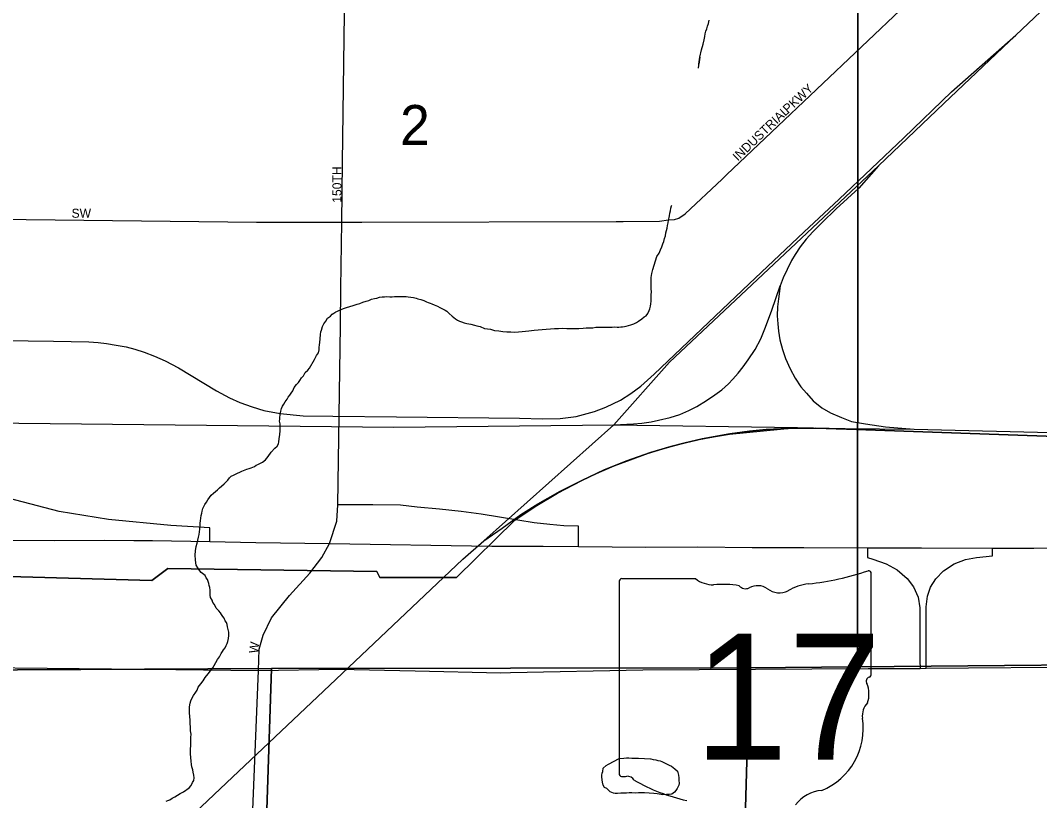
# Model space of a CAD drawing. Extents: x 2010165 to 2382125, y 1060529 to 1407316.
# Drawn here: x 2158400 to 2164031, y 1245392 to 1249702 of the extents above; entities that cross this region are included whole.
import ezdxf

# ---------------------------------------------------------------- set-up
doc = ezdxf.new("R2010")
doc.units = 0
for name, color, linetype in [('GM_X_City_Street', 7, 'Continuous'), ('GM_X_City_Street_Text', 7, 'Continuous'), ('GM_X_Corporation', 7, 'Continuous'), ('GM_X_County_ROW', 7, 'Continuous'), ('GM_X_Interchange_Ramps', 7, 'Continuous'), ('GM_X_Interstate_Route', 7, 'Continuous'), ('GM_X_Minor_Lake', 7, 'Continuous'), ('GM_X_Minor_River', 7, 'Continuous'), ('GM_X_Rail_Line', 7, 'Continuous'), ('GM_X_Section', 7, 'Continuous'), ('GM_X_Section_Text', 7, 'Continuous'), ('GM_X_State_Location', 7, 'Continuous'), ('GM_X_State_Route', 7, 'Continuous'), ('GM_X_State_Shield', 7, 'Continuous')]:
    doc.layers.add(name, color=color, linetype=linetype)

msp = doc.modelspace()

# ---------------------------------------------------------------- linework, layer by layer
at = {"layer": 'GM_X_City_Street'}
for points in [[(2160180, 1248916.9), (2160216.5, 1251662.9)], [(2162300.8, 1248849), (2163793.4, 1250264.2), (2163931.9, 1250406.3), (2163939.3, 1250425.2)], [(2160175.6, 1248587.4), (2160180, 1248916.9)], [(2156840.1, 1248679), (2156899.6, 1248641.6), (2156949.7, 1248626.5), (2157002.8, 1248617.5), (2157317.8, 1248615.3), (2159703.5, 1248587.3), (2160175.6, 1248587.4), (2160286.6, 1248587.7)], [(2160170.6, 1248223.2), (2160175.6, 1248587.4)], [(2160286.6, 1248587.7), (2161690.7, 1248591.3), (2161729.7, 1248591.6)], [(2160167.7, 1248015.1), (2160170.6, 1248223.2)], [(2159715.4, 1246110.5), (2159719.5, 1246229.1), (2159740.4, 1246306.7), (2159787.3, 1246401.9), (2159887.1, 1246525.1), (2159999.4, 1246647.9), (2160065.5, 1246735.7), (2160107.8, 1246812.2), (2160147.5, 1246936), (2160154, 1247026.5), (2160167.7, 1248015.1)], [(2159318.5, 1235161.2), (2159514.5, 1240755.7), (2159578.1, 1242229.6), (2159584.2, 1242899.4), (2159715.4, 1246110.5)]]:
    msp.add_lwpolyline(points, dxfattribs=at)
at = {"layer": 'GM_X_Corporation'}
for points in [[(2156692.3, 1246675.3), (2159125.4, 1246608), (2159214.2, 1246674.6), (2160368.6, 1246657.5), (2160386.3, 1246624.2), (2160809.8, 1246624.1), (2161131.6, 1246941), (2161243.7, 1247016), (2161366.6, 1247089.6), (2161501.5, 1247160.9), (2161625.9, 1247218.6), (2161744.7, 1247267.1), (2161881.3, 1247315.1), (2161993.9, 1247348.8), (2162071.8, 1247369.1), (2162166.9, 1247390.7), (2162319, 1247418.1), (2162428.3, 1247432.5), (2162519.2, 1247441.2), (2162642.3, 1247448.1), (2162793.7, 1247449.1), (2163019.5, 1247441.3), (2165900.7, 1247340.6)], [(2165900.7, 1247340.6), (2163019.5, 1247441.3), (2162793.7, 1247449.1), (2162642.3, 1247448.1), (2162519.2, 1247441.2), (2162428.3, 1247432.5), (2162319, 1247418.1), (2162166.9, 1247390.7), (2162071.8, 1247369.1), (2161993.9, 1247348.8), (2161881.3, 1247315.1), (2161744.7, 1247267.1), (2161625.9, 1247218.6), (2161501.5, 1247160.9), (2161366.6, 1247089.6), (2161243.7, 1247016), (2161131.6, 1246941), (2160809.8, 1246624.1), (2160386.3, 1246624.2), (2160368.6, 1246657.5), (2159214.2, 1246674.6), (2159125.4, 1246608), (2156692.3, 1246675.3)]]:
    msp.add_lwpolyline(points, dxfattribs=at)
at = {"layer": 'GM_X_County_ROW'}
msp.add_lwpolyline([(2161729.7, 1248591.6), (2161931.1, 1248593.5), (2161981.2, 1248599.5), (2162013.2, 1248601.4), (2162037.3, 1248609.4), (2162073.4, 1248633.4), (2162276.2, 1248825.7), (2162300.8, 1248849)], dxfattribs=at)
at = {"layer": 'GM_X_Interchange_Ramps'}
for points in [[(2159445.8, 1246822.5), (2159447.4, 1246898.8), (2159231, 1246911.1), (2158886, 1246944.1), (2158614.2, 1246988.8), (2158253.9, 1247083.9)], [(2161482.9, 1246795), (2161484, 1246908.8), (2161403, 1246910.8), (2161325.8, 1246916.7), (2161238.8, 1246926.6), (2161147.8, 1246940.5), (2160946.1, 1246974.1), (2160835.3, 1246989.9), (2160714.7, 1247001.8), (2160592.1, 1247013.6), (2160499.1, 1247023.5), (2160347.9, 1247026.6), (2160178.2, 1247026.6), (2160154, 1247026.5)], [(2163079.6, 1246789.3), (2163079.4, 1246735.1), (2163109.3, 1246726.3), (2163182.4, 1246699.3), (2163244.3, 1246667.5), (2163299.9, 1246619.8), (2163334.9, 1246573.8), (2163360.3, 1246515), (2163368.2, 1246457.7), (2163369.8, 1246394.2), (2163369.8, 1246163.7), (2163370.3, 1246122.4)], [(2163403.7, 1246122.8), (2163403.2, 1246165.3), (2163403.2, 1246462.5), (2163411.1, 1246521.3), (2163428.6, 1246570.6), (2163457.2, 1246616.7), (2163500.1, 1246661.2), (2163558.9, 1246699.3), (2163620.8, 1246723.1), (2163682.8, 1246735.9), (2163770.7, 1246744.5), (2163770.5, 1246786)]]:
    msp.add_lwpolyline(points, dxfattribs=at)
at = {"layer": 'GM_X_Interstate_Route'}
for points in [[(2155403.8, 1246853.2), (2155418.5, 1246853.2), (2156225.1, 1246845.5), (2156410.4, 1246843.7), (2157004.9, 1246838), (2157246, 1246835.7), (2157833.8, 1246830.1), (2158588.4, 1246829.2), (2158866.9, 1246830.2), (2159026.9, 1246829.6)], [(2159026.9, 1246829.6), (2159045.4, 1246829.6), (2159129.4, 1246829.2), (2159445.8, 1246822.5), (2159700.6, 1246817.3), (2160107.8, 1246812.2), (2161005.2, 1246798), (2161287.8, 1246797), (2161482.9, 1246795), (2161854.9, 1246793), (2162143.4, 1246794.1), (2162442, 1246791.1), (2162728.6, 1246790.2), (2163079.6, 1246789.3)], [(2163079.6, 1246789.3), (2163377.9, 1246788.5), (2163770.5, 1246786), (2163999.1, 1246786.8), (2164261.6, 1246787.8), (2164532.1, 1246794.8), (2164782.6, 1246799.7), (2164910.1, 1246804.1), (2165071.9, 1246807.6)]]:
    msp.add_lwpolyline(points, dxfattribs=at)
at = {"layer": 'GM_X_Minor_Lake'}
for points in [[(2161880.9, 1245622.6), (2161883.7, 1245622.2), (2161895.8, 1245618.4), (2161909.9, 1245616.7), (2161922, 1245612.9), (2161934.1, 1245611.1), (2161944.2, 1245607.3), (2161962.4, 1245599.6), (2161972.5, 1245593.8), (2161984.7, 1245588), (2161996.8, 1245582.2), (2162015.1, 1245568.5), (2162029.4, 1245554.8), (2162035.9, 1245532.8), (2162038.1, 1245518.8), (2162038.4, 1245504.8), (2162038.7, 1245486.7), (2162036.9, 1245476.6), (2162029.2, 1245458.4), (2162021.4, 1245448.2), (2162013.5, 1245438.1), (2161999.7, 1245427.8), (2161983.7, 1245425.4), (2161969.6, 1245425.2), (2161949.6, 1245424.8), (2161939.5, 1245426.6), (2161917.4, 1245430.2), (2161899.3, 1245431.9), (2161847, 1245434.9), (2161831, 1245434.6), (2161814.9, 1245434.3), (2161800.9, 1245434), (2161778.8, 1245435.6), (2161762.7, 1245435.3), (2161748.7, 1245433), (2161732.7, 1245432.7), (2161716.6, 1245432.4), (2161698.6, 1245432), (2161686.6, 1245431.8), (2161676.5, 1245433.6), (2161658.3, 1245441.3), (2161648.1, 1245449.1), (2161639.9, 1245459), (2161627.7, 1245464.8), (2161619.5, 1245476.7), (2161615.1, 1245494.7), (2161614.9, 1245506.7), (2161612.6, 1245522.7), (2161612.4, 1245532.7), (2161614.2, 1245542.8), (2161618.1, 1245552.9), (2161619.7, 1245571), (2161635.5, 1245585.4), (2161649.4, 1245593.7), (2161708.4, 1245625.4)], [(2161708.4, 1245625.4), (2161733.1, 1245627.4), (2161749.1, 1245627.7), (2161761.2, 1245627.9), (2161777.3, 1245626.2), (2161791.3, 1245626.5), (2161803.3, 1245626.7), (2161815.4, 1245626.9), (2161880.9, 1245622.6)]]:
    msp.add_lwpolyline(points, dxfattribs=at)
at = {"layer": 'GM_X_Minor_River'}
for points in [[(2162145.9, 1249438.4), (2162152.8, 1249498.7), (2162147.5, 1249460.5), (2162152.8, 1249498.7), (2162162.1, 1249539), (2162171.6, 1249571.3), (2162177.1, 1249595.5), (2162180.8, 1249613.6), (2162182.5, 1249627.7), (2162186.3, 1249641.9), (2162192.1, 1249656), (2162195.8, 1249670.1), (2162201.6, 1249684.3), (2162205.2, 1249702.4)], [(2161814.7, 1248041.2), (2161832.5, 1248053.6), (2161846.4, 1248063.9), (2161856.3, 1248070.1), (2161866.1, 1248082.3), (2161873.8, 1248098.6), (2161877.7, 1248108.7), (2161881.4, 1248122.8), (2161883.2, 1248136.9), (2161884.9, 1248150.9), (2161884.6, 1248169), (2161884.3, 1248185.1), (2161885.9, 1248203.1), (2161885.6, 1248219.2), (2161885.3, 1248239.3), (2161884.9, 1248259.3), (2161884.5, 1248281.4), (2161888.1, 1248303.5), (2161893.7, 1248325.7), (2161916.4, 1248398.4), (2161928.1, 1248416.7), (2161935.8, 1248434.9), (2161943.5, 1248451.1), (2161949.3, 1248467.3), (2161955, 1248481.4), (2161958.7, 1248497.6), (2161964.5, 1248511.7), (2161966.2, 1248527.8), (2161969.9, 1248541.9), (2161973.7, 1248554), (2161975.5, 1248568.1), (2161979.2, 1248584.2), (2161980.9, 1248598.3), (2161984.7, 1248612.4), (2161986.5, 1248622.5), (2161988.3, 1248636.6), (2161992, 1248650.7), (2161993.8, 1248664.8), (2161997.5, 1248676.9), (2161999.5, 1248681)], [(2160122.3, 1248079.1), (2160132.2, 1248085.3), (2160142.1, 1248091.6), (2160152.1, 1248095.8), (2160172, 1248104.2), (2160185.9, 1248110.4), (2160201.8, 1248116.8), (2160219.8, 1248121.1), (2160237.8, 1248127.5), (2160259.7, 1248133.9), (2160275.7, 1248138.2), (2160291.6, 1248144.6), (2160309.6, 1248150.9), (2160325.6, 1248155.3), (2160339.5, 1248161.6), (2160355.5, 1248165.9), (2160369.5, 1248168.1), (2160383.4, 1248172.4), (2160399.4, 1248174.7), (2160411.5, 1248175), (2160423.5, 1248177.2), (2160441.6, 1248175.5), (2160453.6, 1248175.8), (2160467.6, 1248176), (2160483.7, 1248176.3), (2160499.7, 1248176.7), (2160517.8, 1248177), (2160531.8, 1248177.3), (2160541.9, 1248175.4), (2160572.1, 1248172), (2160586.2, 1248168.3), (2160596.3, 1248164.4), (2160612.4, 1248160.7), (2160628.6, 1248155), (2160642.8, 1248147.3), (2160652.9, 1248143.5), (2160663, 1248139.6), (2160673.1, 1248135.8), (2160685.2, 1248130), (2160703.4, 1248124.3), (2160717.6, 1248116.6), (2160731.8, 1248108.8), (2160746, 1248101.1), (2160756.1, 1248095.2), (2160768.4, 1248083.4), (2160784.7, 1248067.7), (2160803, 1248054), (2160815.2, 1248046.2), (2160825.4, 1248040.4), (2160837.5, 1248036.6), (2160851.6, 1248030.8), (2160865.7, 1248027.1), (2160877.8, 1248025.3), (2160887.9, 1248023.5), (2160908.1, 1248017.9), (2160922.2, 1248014.1), (2160940.3, 1248010.5), (2160964.6, 1248000.9), (2160996.8, 1247995.5), (2161019, 1247989.9), (2161043.1, 1247986.3), (2161065.2, 1247982.8), (2161087.4, 1247981.2), (2161109.4, 1247981.6), (2161131.5, 1247980), (2161151.5, 1247982.4), (2161171.6, 1247982.8), (2161189.6, 1247985.1), (2161209.6, 1247987.5), (2161237.7, 1247990.1), (2161259.7, 1247992.5), (2161281.8, 1247994.9), (2161349.9, 1248000.2), (2161371.9, 1248000.7), (2161394, 1248001.1), (2161418.1, 1247999.5), (2161442.2, 1248000), (2161464.3, 1248000.4), (2161484.3, 1248000.8), (2161508.4, 1248001.3), (2161526.4, 1248003.6), (2161546.5, 1248004), (2161562.5, 1248004.3), (2161578.5, 1248006.6), (2161596.6, 1248007), (2161612.6, 1248007.3), (2161642.7, 1248007.8), (2161654.8, 1248008.1), (2161668.8, 1248008.3), (2161684.9, 1248008.6), (2161696.9, 1248006.9), (2161707, 1248007.1), (2161717, 1248009.3), (2161727, 1248009.4), (2161737, 1248011.6), (2161747, 1248013.8), (2161759, 1248016.1), (2161772.9, 1248020.4), (2161788.9, 1248026.7), (2161802.8, 1248033), (2161814.7, 1248041.2)], [(2159398.2, 1246652.4), (2159385.9, 1246668.2), (2159379.7, 1246678.2), (2159371.4, 1246692.1), (2159369.2, 1246706.1), (2159366.8, 1246722.1), (2159366.4, 1246748.1), (2159367.9, 1246772.2), (2159371.5, 1246796.4), (2159377.2, 1246814.6), (2159380.9, 1246830.7), (2159384.6, 1246846.8), (2159388.3, 1246863), (2159390.1, 1246877), (2159391.8, 1246891.1), (2159393.5, 1246907.2), (2159393.2, 1246925.3), (2159395, 1246937.3), (2159396.7, 1246951.4), (2159398.4, 1246967.5), (2159402.2, 1246979.6), (2159404, 1246991.7), (2159407.7, 1247005.8), (2159413.6, 1247016), (2159419.4, 1247028.1), (2159427.2, 1247040.3), (2159434.9, 1247054.5), (2159454.5, 1247079), (2159466.4, 1247091.2), (2159478.2, 1247099.5), (2159488.1, 1247109.7), (2159499.9, 1247120), (2159511.8, 1247128.2), (2159525.6, 1247142.5), (2159545.3, 1247163), (2159555.1, 1247175.2), (2159565, 1247183.4), (2159576.9, 1247189.7), (2159588.8, 1247195.9), (2159622.6, 1247212.6), (2159650.5, 1247223.2), (2159664.5, 1247227.5), (2159674.5, 1247229.7), (2159692.4, 1247238), (2159702.3, 1247244.2), (2159712.3, 1247248.4), (2159726.2, 1247256.8), (2159738.1, 1247261), (2159753.9, 1247275.3), (2159769.6, 1247293.7), (2159785.3, 1247316.1), (2159804.9, 1247338.5), (2159818.7, 1247350.8), (2159826.5, 1247363), (2159828.4, 1247373.1), (2159830, 1247391.2), (2159833.6, 1247415.3), (2159835.2, 1247435.4), (2159834.9, 1247451.5), (2159834.5, 1247473.6), (2159832.2, 1247487.6), (2159834, 1247499.6), (2159833.8, 1247509.7), (2159835.6, 1247521.7), (2159837.4, 1247533.8), (2159839.2, 1247543.9), (2159843, 1247558), (2159848.8, 1247570.2), (2159854.6, 1247582.3), (2159862.4, 1247594.5), (2159874.1, 1247608.8), (2159879.9, 1247620.9), (2159887.8, 1247631.1), (2159895.6, 1247643.3), (2159905.4, 1247655.5), (2159913.1, 1247673.7), (2159924.8, 1247690), (2159936.6, 1247702.3), (2159944.5, 1247712.5), (2159952.2, 1247726.7), (2159964, 1247738.9), (2159973.7, 1247757.2), (2159987.6, 1247769.5), (2159997.4, 1247781.7), (2160024.6, 1247828.4), (2160036.2, 1247850.7), (2160046, 1247864.9), (2160049.7, 1247883.1), (2160051.4, 1247895.1), (2160053.2, 1247909.2), (2160054.9, 1247923.3), (2160056.6, 1247943.4), (2160058.1, 1247967.5), (2160059.9, 1247981.6), (2160063.7, 1247991.7), (2160069.3, 1248011.9), (2160077.1, 1248026.1), (2160086.9, 1248040.3), (2160096.6, 1248056.6), (2160112.4, 1248068.9), (2160122.3, 1248079.1)], [(2159205, 1245388.4), (2159214.9, 1245392.6), (2159224.9, 1245396.8), (2159238.8, 1245405.1), (2159252.7, 1245413.4), (2159268.6, 1245421.7), (2159282.4, 1245432), (2159300.3, 1245440.4), (2159332, 1245463.1), (2159343.8, 1245475.3), (2159351.6, 1245491.6), (2159357.4, 1245503.7), (2159359.1, 1245517.8), (2159358.8, 1245531.8), (2159354.5, 1245549.8), (2159352.3, 1245561.8), (2159348, 1245577.8), (2159345.7, 1245591.8), (2159343.3, 1245609.8), (2159341, 1245629.8), (2159340.6, 1245649.9), (2159340.2, 1245671.9), (2159341.7, 1245700.1), (2159341.3, 1245720.1), (2159340.9, 1245740.2), (2159342.6, 1245758.3), (2159340.2, 1245778.3), (2159339.9, 1245798.4), (2159337.5, 1245818.4), (2159337.1, 1245836.4), (2159336.8, 1245856.5), (2159334.4, 1245876.5), (2159334.1, 1245890.6), (2159333.8, 1245908.6), (2159335.6, 1245920.7), (2159337.4, 1245930.8), (2159341.2, 1245942.9), (2159345, 1245953), (2159356.7, 1245973.3), (2159368.4, 1245991.6), (2159376.2, 1246001.8), (2159381.9, 1246017.9), (2159397.6, 1246036.3), (2159409.3, 1246054.6), (2159421, 1246072.9), (2159436.7, 1246093.2), (2159450.5, 1246109.6), (2159462.2, 1246125.8), (2159470, 1246138), (2159489.4, 1246172.5), (2159499.2, 1246186.7), (2159508.9, 1246205), (2159516.7, 1246215.2), (2159522.6, 1246225.3), (2159530.4, 1246235.5), (2159536.2, 1246249.7), (2159542, 1246259.8), (2159545.8, 1246271.9), (2159549.5, 1246288), (2159551.2, 1246304.1), (2159550.9, 1246322.2), (2159548.6, 1246338.2), (2159544.3, 1246352.2), (2159542.1, 1246364.2), (2159537.8, 1246376.1), (2159531.6, 1246386), (2159525.3, 1246400), (2159519.1, 1246409.9), (2159510.9, 1246419.8), (2159504.7, 1246429.7), (2159496.5, 1246439.6), (2159482.2, 1246455.3), (2159471.8, 1246475.2), (2159463.5, 1246487.1), (2159459.3, 1246499.1), (2159451, 1246514.9), (2159448.7, 1246526.9), (2159448.5, 1246541), (2159448.2, 1246555), (2159445.9, 1246569), (2159443.7, 1246581), (2159441.5, 1246591), (2159437.3, 1246603), (2159433.1, 1246612.9), (2159426.9, 1246622.9), (2159420.6, 1246634.8), (2159398.2, 1246652.4)]]:
    msp.add_lwpolyline(points, dxfattribs=at)
at = {"layer": 'GM_X_Rail_Line'}
for points in [[(2163899.7, 1249621.2), (2164579, 1250264.4), (2165263.2, 1250911.1), (2165635.3, 1251264.9), (2166051.9, 1251677.4), (2166800.4, 1252436.5), (2167547.9, 1253158.8)], [(2160477.7, 1247512.6), (2161157.1, 1247504.1), (2161283.9, 1247501.5), (2161382.1, 1247503.4), (2161470.5, 1247514.5), (2161571.9, 1247541.2), (2161635, 1247565.9), (2161715, 1247604.9), (2161772.8, 1247640.6), (2161827.4, 1247682.2), (2161902.2, 1247747.9), (2162426.2, 1248245.9), (2162728.9, 1248532.9), (2162923.3, 1248713.6), (2163280.9, 1249052.8), (2163544.8, 1249306.9), (2163899.7, 1249621.2)], [(2163140.3, 1248899.5), (2163501.5, 1249243.1), (2163899.7, 1249621.2)], [(2161677.6, 1247468.1), (2161985.2, 1247813.6), (2163018.9, 1248784), (2163140.3, 1248899.5)], [(2163140.3, 1248899.5), (2163032.7, 1248775.9), (2162907, 1248660.6), (2162826.8, 1248583.7), (2162778, 1248534.9), (2162740.7, 1248493.5), (2162708.8, 1248450.8), (2162680.4, 1248408.1), (2162660, 1248374.9), (2162636.3, 1248326.7), (2162613.9, 1248279.9), (2162597, 1248236.5)], [(2161677.6, 1247468.1), (2161787.5, 1247472.5), (2161833.9, 1247476.9), (2161884.6, 1247485), (2161925, 1247493.5), (2161989.3, 1247508.8), (2162042.3, 1247524.6), (2162092.6, 1247546.9), (2162136.8, 1247569.7), (2162190.7, 1247601.6), (2162237.1, 1247633.6), (2162275.2, 1247662.1), (2162311.1, 1247694), (2162336.4, 1247720.7), (2162365.3, 1247753.5), (2162393.8, 1247788.6), (2162420.9, 1247826.6), (2162459, 1247884), (2162490.1, 1247943.5), (2162516.8, 1248008.3), (2162550.5, 1248101.1), (2162597, 1248236.5)], [(2162597, 1248236.5), (2162588.2, 1248163.3), (2162582.7, 1248120.6), (2162580.7, 1248070.4), (2162584.1, 1248025.7), (2162588.2, 1247985), (2162595.6, 1247936.9), (2162609.9, 1247884.7), (2162626.8, 1247835.2), (2162652.6, 1247777.6), (2162679.7, 1247726), (2162712.2, 1247678.6), (2162742.1, 1247642), (2162779.4, 1247599.9), (2162827.5, 1247561.3), (2162874.9, 1247533.5), (2162936, 1247508.4), (2162991.6, 1247486.7), (2163069.5, 1247472.5), (2163180, 1247457.6), (2163338, 1247444)], [(2157317.8, 1247947.5), (2158582.4, 1247930), (2158778.8, 1247926.1), (2158829.5, 1247922.8), (2158876.3, 1247917.6), (2158928.3, 1247908.5), (2158984.2, 1247898.1), (2159031.7, 1247886.4), (2159083.1, 1247869.5), (2159140.3, 1247847.4), (2159199.4, 1247821.4), (2159272.9, 1247782.4), (2159484.2, 1247656.2), (2159554.4, 1247616.6), (2159611.6, 1247591.9), (2159679.9, 1247567.2), (2159744.9, 1247547), (2159835.3, 1247530.8), (2159961.4, 1247517.1), (2160126.6, 1247515.2), (2160477.7, 1247512.6)], [(2154268.6, 1246712.7), (2154442.9, 1246908.9), (2154611, 1247033.5), (2154797.8, 1247158), (2154981.4, 1247254.6), (2155196.2, 1247354.2), (2155339.4, 1247394.7), (2155538.3, 1247449.5), (2155858.7, 1247488.2), (2156104, 1247503.6), (2157871.7, 1247483.2), (2160462.2, 1247455)], [(2160462.2, 1247455), (2161677.6, 1247468.1)], [(2160959.7, 1246827.7), (2161677.6, 1247468.1)], [(2161677.6, 1247468.1), (2162693.3, 1247453.5)], [(2160959.7, 1246827.7), (2161062.1, 1246897.6), (2161164.4, 1246972.1), (2161258.7, 1247031.8), (2161382.1, 1247100.9), (2161470.9, 1247146.4), (2161570.5, 1247193.2), (2161679.7, 1247240.6), (2161770.5, 1247275.2), (2161864.1, 1247309.1), (2161948.8, 1247335.5), (2162041, 1247362), (2162129.2, 1247383), (2162228.2, 1247401.3), (2162317.7, 1247415.5), (2162693.3, 1247453.5)], [(2162693.3, 1247453.5), (2162956.3, 1247447.4), (2163338, 1247444)], [(2163338, 1247444), (2165077.2, 1247400.9), (2167540, 1247377.8)], [(2148913.3, 1235390.1), (2151121.4, 1237488.2), (2153352.2, 1239614.8), (2153929.8, 1240167.4), (2154543.4, 1240751.8), (2155500, 1241661.6), (2155854.6, 1241999.2), (2157533.9, 1243588.4), (2158657.3, 1244653.5), (2159470.9, 1245426.4), (2160143.4, 1246061.6), (2160845.1, 1246725.4), (2160959.7, 1246827.7)]]:
    msp.add_lwpolyline(points, dxfattribs=at)
at = {"layer": 'GM_X_Section'}
for points in [[(2157362.6, 1251549), (2163029.2, 1251527.1), (2163024.8, 1246131), (2162427.3, 1246126.4), (2159787.4, 1246122.3), (2157328.9, 1246108.9)], [(2163029.2, 1251527.1), (2165045.2, 1251526.2), (2165055.4, 1246148.6), (2163024.8, 1246131)], [(2157328.9, 1246108.9), (2159787.4, 1246122.3), (2159729.9, 1244392.5), (2157175.7, 1244411.7), (2157281.9, 1246108.8)], [(2159787.4, 1246122.3), (2162427.3, 1246126.4), (2162378.4, 1244386), (2159729.9, 1244392.5)], [(2163024.8, 1246131), (2165055.4, 1246148.6), (2165056, 1245624.9), (2165040.8, 1244939.9), (2165028.5, 1244379.4), (2162378.4, 1244386), (2162427.3, 1246126.4)]]:
    msp.add_lwpolyline(points, close=True, dxfattribs=at)
at = {"layer": 'GM_X_State_Route'}
for points in [[(2156501.7, 1246130), (2157835, 1246131.4), (2159258.6, 1246115.6)], [(2159258.6, 1246115.6), (2159715.4, 1246110.5), (2160159.8, 1246117.4)], [(2160159.8, 1246117.4), (2160580.8, 1246108.6)], [(2160580.8, 1246108.6), (2161053.7, 1246098.7), (2161107.1, 1246099.8)], [(2161107.1, 1246099.8), (2161839.2, 1246115.1), (2163084.2, 1246121.5), (2163370.3, 1246122.4), (2163403.7, 1246122.8), (2164342, 1246130.6), (2164782.8, 1246138.2), (2165003.5, 1246141.1)]]:
    msp.add_lwpolyline(points, dxfattribs=at)
at = {"layer": 'GM_X_State_Shield'}
for p, q in [((2162129.5, 1246618.1), (2161721.8, 1246618.1)), ((2163100.2, 1246091.6), (2163100.2, 1246644.3)), ((2161708.1, 1246600), (2161708.1, 1245543.3)), ((2163100.1, 1246091.7), (2163100.2, 1246091.6))]:
    msp.add_line(p, q, dxfattribs=at)
for centre, radius, start, end in [((2161724, 1246602.2), 16.1, 98.1301, 188.1301), ((2162226.6, 1246740.8), 156.4, 231.6195, 271.1119), ((2162604.3, 1248058.7), 1476.4, 275.8445, 288.9065), ((2163084.8, 1246646.6), 15.5, 351.8621, 97.738), ((2162278.5, 1246024.9), 561.6, 80.4867, 94.9883), ((2162405.9, 1246607.7), 45.1, 219.7921, 297.1024), ((2162472.2, 1246485.6), 93.8, 54.4667, 119.1411), ((2162593.3, 1246653.1), 112.9, 233.8562, 294.8282), ((2162792.6, 1246295.4), 297, 97.3462, 120.7689), ((2163096.7, 1246051), 24, 107.944, 210.337), ((2163083.7, 1246089.5), 16.6, 289.6038, 7.7341), ((2162944.1, 1245981.1), 144, 340.033, 23.6496), ((2163155.8, 1245860.3), 104.8, 136.8065, 186.9296), ((2162687, 1245790), 369.3, 292.3089, 8.9858), ((2161724.2, 1245541), 16.3, 171.9584, 258.3066), ((2161726.6, 1245649.1), 124.2, 267.339, 280.6039), ((2161752, 1245482.4), 44.8, 29.7484, 93.2717), ((2162317.3, 1246431.7), 1066.1, 240.4129, 257.1985), ((2162842.7, 1245246.7), 202.2, 94.4031, 142.5768)]:
    msp.add_arc(centre, radius, start, end, dxfattribs=at)

# ---------------------------------------------------------------- texts
at = {"layer": 'GM_X_City_Street_Text'}
for s, rotation, p in [('PKWY', 43.0225, (2162640.6, 1249185.6)), ('INDUSTRIAL', 43.5321, (2162363.4, 1248921.6)), ('150TH', 90, (2160173.7, 1248694.7)), ('SW', 0, (2158682.7, 1248611.8)), ('W', 81.9365, (2159711.6, 1246202.5))]:
    msp.add_text(s, height=50, rotation=rotation, dxfattribs=at).set_placement(p)
at = {"layer": 'GM_X_Section_Text'}
msp.add_text('2', height=221, rotation=0, dxfattribs=at).set_placement((2160497.7, 1249013.5))
at = {"layer": 'GM_X_State_Location'}
for s in ['s', 'r']:
    msp.add_text(s, height=1, dxfattribs=at).set_placement((2162388.5, 1246001.4))
msp.add_text('17', height=1, rotation=0, dxfattribs=at).set_placement((2162136.7, 1245928.6))
at = {"layer": 'GM_X_State_Shield'}
msp.add_text('17', height=696.1, dxfattribs=at).set_placement((2162122.6, 1245617.8))

doc.saveas('drawing.dxf')
